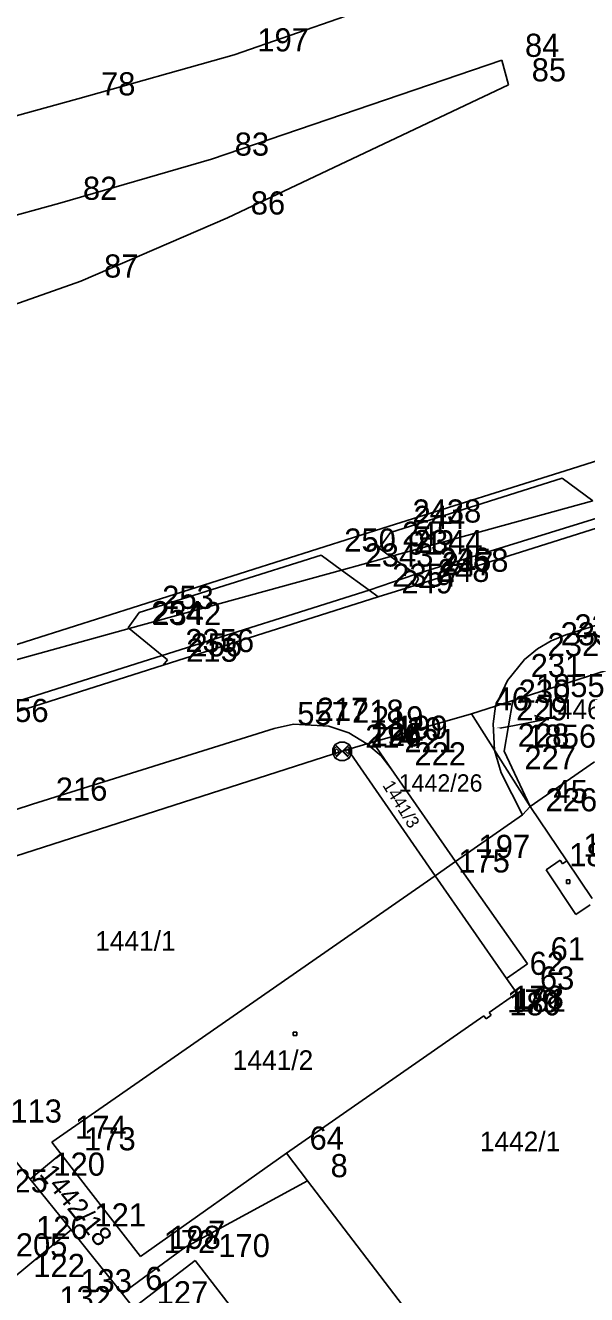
# Model space of a CAD drawing. Extents: x -822293 to -820259, y -1071573 to -1068794.
# Drawn here: x -821489.7 to -821441.2, y -1070340.8 to -1070231.1 of the extents above; entities that cross this region are included whole.
import ezdxf

# ---------------------------------------------------------------- set-up
doc = ezdxf.new("R2010")
doc.units = 0
for name, color, linetype in [('Vrstva 11', 7, 'Continuous'), ('Vrstva 14', 7, 'Continuous'), ('Vrstva 2', 7, 'Continuous'), ('Vrstva 3', 7, 'Continuous'), ('Vrstva 4', 7, 'Continuous'), ('Vrstva 5', 7, 'Continuous'), ('Vrstva 6', 7, 'Continuous'), ('Vrstva 7', 7, 'Continuous'), ('Vrstva 8', 7, 'Continuous'), ('Vrstva 9', 7, 'Continuous')]:
    doc.layers.add(name, color=color, linetype=linetype)

# ---------------------------------------------------------------- blocks, each defined once
blk = doc.blocks.new('Z61')
at = {"layer": 'Vrstva 2'}
for p, q in [((0, 300), (-50, 200)), ((0, 0), (0, 300)), ((0, 300), (50, 200))]:
    blk.add_line(p, q, dxfattribs=at)
blk = doc.blocks.new('Z402')
at = {"layer": 'Vrstva 2'}
for p, q in [((-10, 10), (20, 10)), ((-10, -20), (-10, 10)), ((20, 10), (20, -20)), ((20, -20), (-10, -20))]:
    blk.add_line(p, q, dxfattribs=at)
blk = doc.blocks.new('Z103')
at = {"layer": 'Vrstva 2'}
for p, q in [((-80, 20), (-60, 60)), ((-80, -20), (-80, 20)), ((-70, 20), (-50, 40)), ((-70, -20), (-70, 20)), ((-60, 60), (-20, 80)), ((-60, -60), (60, 60)), ((-60, 60), (60, -60)), ((-60, 10), (-50, 20)), ((-60, -10), (-60, 10)), ((-50, 40), (-10, 0)), ((-50, 20), (-30, 0)), ((-10, 0), (-50, -40)), ((-30, 0), (-50, -20)), ((-20, 80), (20, 80)), ((50, 40), (10, 0)), ((10, 0), (50, -40)), ((20, 80), (60, 60)), ((50, 20), (30, 0)), ((30, 0), (50, -20)), ((70, 20), (50, 40)), ((60, 10), (50, 20)), ((60, 60), (80, 20)), ((60, -10), (60, 10)), ((70, -20), (70, 20)), ((80, 20), (80, -20)), ((-60, -60), (-80, -20)), ((-50, -40), (-70, -20)), ((-50, -20), (-60, -10)), ((-20, -80), (-60, -60)), ((20, -80), (-20, -80)), ((60, -60), (20, -80)), ((50, -20), (60, -10)), ((50, -40), (70, -20)), ((80, -20), (60, -60))]:
    blk.add_line(p, q, dxfattribs=at)

msp = doc.modelspace()

# ---------------------------------------------------------------- linework, layer by layer
at = {"layer": 'Vrstva 2'}
for p, q in [((-821471.68, -1070233.61), (-821454.4, -1070227.59)), ((-821485.2, -1070237.41), (-821471.68, -1070233.61)), ((-821558.07, -1070257.3), (-821485.2, -1070237.41)), ((-821440.67, -1070272.16), (-821458.16, -1070276.97)), ((-821458.66, -1070277.11), (-821462.41, -1070278.14)), ((-821458.16, -1070276.97), (-821458.66, -1070277.11)), ((-821462.41, -1070278.14), (-821480.76, -1070283.2)), ((-821480.76, -1070283.2), (-821521.73, -1070294.49)), ((-821447.6, -1070289.43), (-821426.75, -1070282.73)), ((-821451.17, -1070290.58), (-821449.09, -1070289.91)), ((-821449.09, -1070289.91), (-821447.6, -1070289.43)), ((-821448.34, -1070293.8), (-821447.6, -1070289.43)), ((-821459.69, -1070293.03), (-821451.17, -1070290.58)), ((-821449.17, -1070293.72), (-821451.17, -1070290.58)), ((-821462.35, -1070293.81), (-821461.94, -1070293.68)), ((-821461.94, -1070293.68), (-821461.87, -1070293.66)), ((-821461.87, -1070293.66), (-821460.22, -1070293.18)), ((-821461.87, -1070293.66), (-821454.31, -1070304.59)), ((-821460.22, -1070293.18), (-821459.69, -1070293.03)), ((-821459.69, -1070293.03), (-821458.1, -1070295.33)), ((-821508.19, -1070308.51), (-821462.35, -1070293.81)), ((-821446.08, -1070298.58), (-821449.17, -1070293.72)), ((-821446.08, -1070298.58), (-821448.34, -1070293.8)), ((-821446.08, -1070298.58), (-821440.54, -1070294.71)), ((-821458.1, -1070295.33), (-821452.56, -1070303.33)), ((-821446.76, -1070299.3), (-821446.08, -1070298.58)), ((-821442.92, -1070303.28), (-821446.08, -1070298.58)), ((-821446.76, -1070299.3), (-821452.56, -1070303.33)), ((-821452.56, -1070303.33), (-821454.31, -1070304.59)), ((-821452.56, -1070303.33), (-821446.33, -1070312.18)), ((-821444.72, -1070304.05), (-821443.49, -1070303.23)), ((-821443.49, -1070303.23), (-821443.29, -1070303.53)), ((-821443.29, -1070303.53), (-821442.92, -1070303.28)), ((-821454.31, -1070304.59), (-821487.44, -1070327.61)), ((-821442.13, -1070307.91), (-821444.72, -1070304.05)), ((-821440.9, -1070307.08), (-821442.13, -1070307.91)), ((-821446.33, -1070312.18), (-821448.14, -1070313.44)), ((-821448.14, -1070313.44), (-821447.25, -1070314.71)), ((-821447.25, -1070314.71), (-821449.64, -1070316.38)), ((-821450.09, -1070316.69), (-821467.17, -1070328.55)), ((-821449.91, -1070316.94), (-821450.09, -1070316.69)), ((-821449.46, -1070316.63), (-821449.91, -1070316.94)), ((-821449.64, -1070316.38), (-821449.46, -1070316.63)), ((-821493.04, -1070326.21), (-821489.32, -1070330.8)), ((-821487.44, -1070327.61), (-821486.66, -1070328.61)), ((-821486.66, -1070328.61), (-821489.32, -1070330.8)), ((-821479.79, -1070337.49), (-821486.66, -1070328.61)), ((-821467.17, -1070328.55), (-821479.3, -1070337.13)), ((-821467.17, -1070328.55), (-821465.35, -1070330.93)), ((-821489.32, -1070330.8), (-821485.77, -1070335.19)), ((-821475.95, -1070336.7), (-821465.35, -1070330.93)), ((-821465.35, -1070330.93), (-821446.43, -1070355.66)), ((-821485.77, -1070335.19), (-821491.05, -1070339.56)), ((-821485.77, -1070335.19), (-821481.38, -1070340.68)), ((-821481.38, -1070340.68), (-821475.95, -1070336.7)), ((-821479.3, -1070337.13), (-821479.79, -1070337.49)), ((-821480.39, -1070341.92), (-821475.06, -1070337.84)), ((-821475.06, -1070337.84), (-821458.55, -1070359.04)), ((-821481.38, -1070340.68), (-821480.39, -1070341.92))]:
    msp.add_line(p, q, dxfattribs=at)
at = {"layer": 'Vrstva 3'}
for p, q in [((-821448.54, -1070234.08), (-821473.64, -1070242.62)), ((-821447.96, -1070236.2), (-821448.54, -1070234.08)), ((-821472.25, -1070247.71), (-821447.96, -1070236.2)), ((-821473.64, -1070242.62), (-821486.76, -1070246.44)), ((-821486.76, -1070246.44), (-821555.9, -1070265.25)), ((-821484.93, -1070253.16), (-821472.25, -1070247.71)), ((-821499.75, -1070258.4), (-821484.93, -1070253.16)), ((-821437.72, -1070267.88), (-821442.52, -1070269.38)), ((-821442.52, -1070269.38), (-821458.27, -1070274.34)), ((-821458.17, -1070274.89), (-821443.34, -1070270.21)), ((-821443.34, -1070270.21), (-821440.67, -1070272.16)), ((-821438.31, -1070273.88), (-821456.07, -1070279.47)), ((-821439.12, -1070273.29), (-821455.99, -1070278.5)), ((-821458.27, -1070274.34), (-821521.73, -1070294.49)), ((-821459.16, -1070276.26), (-821458.17, -1070274.89)), ((-821464.17, -1070276.85), (-821479.91, -1070281.8)), ((-821464.17, -1070276.85), (-821462.41, -1070278.14)), ((-821458.16, -1070276.97), (-821459.16, -1070276.26)), ((-821455.99, -1070278.5), (-821458.16, -1070276.97)), ((-821462.41, -1070278.14), (-821460.02, -1070279.89)), ((-821460.02, -1070279.89), (-821455.99, -1070278.5)), ((-821455.74, -1070278.89), (-821456.07, -1070279.47)), ((-821455.99, -1070278.5), (-821455.92, -1070278.59)), ((-821455.92, -1070278.59), (-821455.74, -1070278.89)), ((-821477.91, -1070285.54), (-821460.02, -1070279.89)), ((-821459.23, -1070280.46), (-821477.83, -1070286.37)), ((-821460.02, -1070279.89), (-821459.23, -1070280.46)), ((-821456.07, -1070279.47), (-821459.23, -1070280.46)), ((-821432.94, -1070280.56), (-821443.02, -1070283.73)), ((-821479.91, -1070281.8), (-821480.85, -1070283.13)), ((-821480.85, -1070283.13), (-821480.76, -1070283.2)), ((-821480.76, -1070283.2), (-821477.91, -1070285.54)), ((-821443.02, -1070283.73), (-821444.27, -1070284.27)), ((-821444.27, -1070284.27), (-821445.46, -1070284.95)), ((-821520.44, -1070298.97), (-821477.91, -1070285.54)), ((-821477.91, -1070285.54), (-821477.46, -1070285.91)), ((-821477.46, -1070285.91), (-821477.83, -1070286.37)), ((-821446.59, -1070285.88), (-821448.05, -1070287.7)), ((-821445.46, -1070284.95), (-821446.59, -1070285.88)), ((-821477.83, -1070286.37), (-821494.19, -1070291.58)), ((-821448.05, -1070287.7), (-821449.09, -1070289.91)), ((-821449.09, -1070289.91), (-821449.3, -1070291.44)), ((-821466.55, -1070291.48), (-821468.23, -1070291.84)), ((-821463.49, -1070291.64), (-821466.55, -1070291.48)), ((-821449.3, -1070291.44), (-821449.17, -1070293.72)), ((-821468.23, -1070291.84), (-821489.11, -1070298.38)), ((-821461.78, -1070292.22), (-821463.49, -1070291.64)), ((-821460.22, -1070293.18), (-821461.78, -1070292.22)), ((-821458.97, -1070294.19), (-821460.22, -1070293.18)), ((-821458.1, -1070295.33), (-821458.97, -1070294.19)), ((-821449.17, -1070293.72), (-821448.59, -1070295.67)), ((-821448.59, -1070295.67), (-821446.76, -1070299.3)), ((-821489.11, -1070298.38), (-821521.69, -1070308.83)), ((-821442.92, -1070303.28), (-821440.72, -1070306.54)), ((-821454.31, -1070304.59), (-821448.14, -1070313.44))]:
    msp.add_line(p, q, dxfattribs=at)
at = {"layer": 'Vrstva 4'}
msp.add_line((-821448.71, -1070291.82), (-821447.59, -1070291.6), dxfattribs=at)
at = {"layer": 'Vrstva 8'}
for p, q in [((-821471.68, -1070233.61), (-821471.68, -1070233.61)), ((-821448.54, -1070234.08), (-821448.54, -1070234.08)), ((-821447.96, -1070236.2), (-821447.96, -1070236.2)), ((-821485.2, -1070237.41), (-821485.2, -1070237.41)), ((-821473.64, -1070242.62), (-821473.64, -1070242.62)), ((-821486.76, -1070246.44), (-821486.76, -1070246.44)), ((-821472.25, -1070247.71), (-821472.25, -1070247.71)), ((-821484.93, -1070253.16), (-821484.93, -1070253.16)), ((-821442.52, -1070269.38), (-821442.52, -1070269.38)), ((-821443.34, -1070270.21), (-821443.34, -1070270.21)), ((-821458.27, -1070274.34), (-821458.27, -1070274.34)), ((-821458.17, -1070274.89), (-821458.17, -1070274.89)), ((-821464.17, -1070276.85), (-821464.17, -1070276.85)), ((-821459.16, -1070276.26), (-821459.16, -1070276.26)), ((-821458.66, -1070277.11), (-821458.66, -1070277.11)), ((-821458.16, -1070276.97), (-821458.16, -1070276.97)), ((-821462.41, -1070278.14), (-821462.41, -1070278.14)), ((-821455.99, -1070278.5), (-821455.99, -1070278.5)), ((-821455.92, -1070278.59), (-821455.92, -1070278.59)), ((-821455.74, -1070278.89), (-821455.74, -1070278.89)), ((-821460.02, -1070279.89), (-821460.02, -1070279.89)), ((-821459.23, -1070280.46), (-821459.23, -1070280.46)), ((-821456.07, -1070279.47), (-821456.07, -1070279.47)), ((-821479.91, -1070281.8), (-821479.91, -1070281.8)), ((-821480.85, -1070283.13), (-821480.85, -1070283.13)), ((-821480.76, -1070283.2), (-821480.76, -1070283.2)), ((-821443.02, -1070283.73), (-821443.02, -1070283.73)), ((-821444.27, -1070284.27), (-821444.27, -1070284.27)), ((-821477.91, -1070285.54), (-821477.91, -1070285.54)), ((-821477.46, -1070285.91), (-821477.46, -1070285.91)), ((-821446.59, -1070285.88), (-821446.59, -1070285.88)), ((-821445.46, -1070284.95), (-821445.46, -1070284.95)), ((-821477.83, -1070286.37), (-821477.83, -1070286.37)), ((-821448.05, -1070287.7), (-821448.05, -1070287.7)), ((-821449.09, -1070289.91), (-821449.09, -1070289.91)), ((-821447.6, -1070289.43), (-821447.6, -1070289.43)), ((-821466.55, -1070291.48), (-821466.55, -1070291.48)), ((-821451.17, -1070290.58), (-821451.17, -1070290.58)), ((-821449.3, -1070291.44), (-821449.3, -1070291.44)), ((-821468.23, -1070291.84), (-821468.23, -1070291.84)), ((-821463.49, -1070291.64), (-821463.49, -1070291.64)), ((-821461.78, -1070292.22), (-821461.78, -1070292.22)), ((-821461.94, -1070293.68), (-821461.94, -1070293.68)), ((-821461.87, -1070293.66), (-821461.87, -1070293.66)), ((-821460.22, -1070293.18), (-821460.22, -1070293.18)), ((-821459.69, -1070293.03), (-821459.69, -1070293.03)), ((-821462.35, -1070293.81), (-821462.35, -1070293.81)), ((-821458.97, -1070294.19), (-821458.97, -1070294.19)), ((-821449.17, -1070293.72), (-821449.17, -1070293.72)), ((-821448.34, -1070293.8), (-821448.34, -1070293.8)), ((-821458.1, -1070295.33), (-821458.1, -1070295.33)), ((-821448.59, -1070295.67), (-821448.59, -1070295.67)), ((-821489.11, -1070298.38), (-821489.11, -1070298.38)), ((-821446.08, -1070298.58), (-821446.08, -1070298.58)), ((-821446.76, -1070299.3), (-821446.76, -1070299.3)), ((-821452.56, -1070303.33), (-821452.56, -1070303.33)), ((-821443.49, -1070303.23), (-821443.49, -1070303.23)), ((-821443.29, -1070303.53), (-821443.29, -1070303.53)), ((-821442.92, -1070303.28), (-821442.92, -1070303.28)), ((-821454.31, -1070304.59), (-821454.31, -1070304.59)), ((-821444.72, -1070304.05), (-821444.72, -1070304.05)), ((-821442.13, -1070307.91), (-821442.13, -1070307.91)), ((-821446.33, -1070312.18), (-821446.33, -1070312.18)), ((-821448.14, -1070313.44), (-821448.14, -1070313.44)), ((-821447.25, -1070314.71), (-821447.25, -1070314.71)), ((-821450.09, -1070316.69), (-821450.09, -1070316.69)), ((-821449.64, -1070316.38), (-821449.64, -1070316.38)), ((-821449.46, -1070316.63), (-821449.46, -1070316.63)), ((-821449.91, -1070316.94), (-821449.91, -1070316.94)), ((-821487.44, -1070327.61), (-821487.44, -1070327.61)), ((-821486.66, -1070328.61), (-821486.66, -1070328.61)), ((-821467.17, -1070328.55), (-821467.17, -1070328.55)), ((-821489.32, -1070330.8), (-821489.32, -1070330.8)), ((-821465.35, -1070330.93), (-821465.35, -1070330.93)), ((-821485.77, -1070335.19), (-821485.77, -1070335.19)), ((-821479.79, -1070337.49), (-821479.79, -1070337.49)), ((-821479.3, -1070337.13), (-821479.3, -1070337.13)), ((-821475.95, -1070336.7), (-821475.95, -1070336.7)), ((-821475.06, -1070337.84), (-821475.06, -1070337.84)), ((-821481.38, -1070340.68), (-821481.38, -1070340.68))]:
    msp.add_line(p, q, dxfattribs=at)

# ---------------------------------------------------------------- block references
at = {"layer": 'Vrstva 11', "xscale": 0.01, "yscale": 0.01}
for p in [(-821442.86, -1070305.03), (-821466.47, -1070318.18)]:
    msp.add_blockref('Z402', p, dxfattribs=at)
at = {"layer": 'Vrstva 14', "xscale": 0.01, "yscale": 0.01}
msp.add_blockref('Z103', (-821462.35, -1070293.81), dxfattribs=at)
at = {"layer": 'Vrstva 7', "xscale": 0.010000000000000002, "yscale": 0.01, "rotation": -78.99999999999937}
msp.add_blockref('Z61', (-821447.59, -1070291.6), dxfattribs=at)

# ---------------------------------------------------------------- texts
at = {"layer": 'Vrstva 5'}
for s, height, p in [('1446/4', 0.1, (-821448.989, -1070291.82)), ('1442/26', 1.5, (-821457.462, -1070297.3))]:
    msp.add_text(s, height=height, dxfattribs=at).set_placement(p)
msp.add_text('1441/3', height=1.1, rotation=302, dxfattribs=at).set_placement((-821458.897, -1070296.756))
at = {"layer": 'Vrstva 6'}
for s, p in [('1441/1', (-821483.703, -1070311.06)), ('1441/2', (-821471.806, -1070321.36)), ('1442/1', (-821450.443, -1070328.39))]:
    msp.add_text(s, height=1.7, dxfattribs=at).set_placement(p)
msp.add_text('1442/18', height=1.7, rotation=309, dxfattribs=at).set_placement((-821488.592, -1070330.371))
at = {"layer": 'Vrstva 7'}
msp.add_text('1446/4', height=1.7, dxfattribs=at).set_placement((-821444.966, -1070291.03))
at = {"layer": 'Vrstva 9'}
for s, p in [('197', (-821469.68, -1070233.31)), ('84', (-821446.54, -1070233.78)), ('85', (-821445.96, -1070235.9)), ('78', (-821483.2, -1070237.11)), ('83', (-821471.64, -1070242.32)), ('82', (-821484.76, -1070246.14)), ('86', (-821470.25, -1070247.41)), ('87', (-821482.93, -1070252.86)), ('2438', (-821456.27, -1070274.04)), ('244', (-821456.17, -1070274.59)), ('245', (-821457.16, -1070275.96)), ('250', (-821462.17, -1070276.55)), ('91', (-821456.66, -1070276.81)), ('2344', (-821456.16, -1070276.67)), ('2343', (-821460.41, -1070277.84)), ('248', (-821454.07, -1070279.17)), ('246', (-821453.99, -1070278.2)), ('2358', (-821453.92, -1070278.29)), ('247', (-821453.74, -1070278.59)), ('2357', (-821458.02, -1070279.59)), ('249', (-821457.23, -1070280.16)), ('253', (-821477.91, -1070281.5)), ('254', (-821478.85, -1070282.83)), ('2342', (-821478.76, -1070282.9)), ('233', (-821443.46, -1070284.65)), ('234', (-821442.27, -1070283.97)), ('2356', (-821475.91, -1070285.24)), ('256', (-821475.46, -1070285.61)), ('232', (-821444.59, -1070285.58)), ('215', (-821475.83, -1070286.07)), ('231', (-821446.05, -1070287.4)), ('1855', (-821445.6, -1070289.13)), ('230', (-821447.09, -1070289.61)), ('556', (-821492.19, -1070291.28)), ('217', (-821464.55, -1070291.18)), ('46', (-821449.17, -1070290.28)), ('229', (-821447.3, -1070291.14)), ('557', (-821466.23, -1070291.54)), ('218', (-821461.49, -1070291.34)), ('219', (-821459.78, -1070291.92)), ('214', (-821460.35, -1070293.51)), ('196', (-821459.94, -1070293.38)), ('224', (-821459.87, -1070293.36)), ('220', (-821458.22, -1070292.88)), ('199', (-821457.69, -1070292.73)), ('228', (-821447.17, -1070293.42)), ('1856', (-821446.34, -1070293.5)), ('221', (-821456.97, -1070293.89)), ('222', (-821456.1, -1070295.03)), ('227', (-821446.59, -1070295.37)), ('216', (-821487.11, -1070298.08)), ('226', (-821444.76, -1070299)), ('45', (-821444.08, -1070298.28)), ('197', (-821450.56, -1070303.03)), ('179', (-821441.49, -1070302.93)), ('175', (-821452.31, -1070304.29)), ('180', (-821442.72, -1070303.75)), ('61', (-821444.33, -1070311.88)), ('62', (-821446.14, -1070313.14)), ('63', (-821445.25, -1070314.41)), ('179', (-821448.09, -1070316.39)), ('178', (-821447.64, -1070316.08)), ('181', (-821447.46, -1070316.33)), ('180', (-821447.91, -1070316.64)), ('113', (-821491.04, -1070325.91)), ('174', (-821485.44, -1070327.31)), ('173', (-821484.66, -1070328.31)), ('64', (-821465.17, -1070328.25)), ('120', (-821487.32, -1070330.5)), ('8', (-821463.35, -1070330.63)), ('125', (-821492.26, -1070331.95)), ('121', (-821483.77, -1070334.89)), ('126', (-821488.82, -1070335.98)), ('172', (-821477.79, -1070337.19)), ('198', (-821477.3, -1070336.83)), ('7', (-821473.95, -1070336.4)), ('205', (-821490.57, -1070337.48)), ('170', (-821473.06, -1070337.54)), ('122', (-821489.05, -1070339.26)), ('133', (-821484.99, -1070340.58)), ('6', (-821479.38, -1070340.38)), ('127', (-821478.39, -1070341.62)), ('132', (-821486.8, -1070342.05))]:
    msp.add_text(s, height=2, dxfattribs=at).set_placement(p)

doc.saveas('drawing.dxf')
